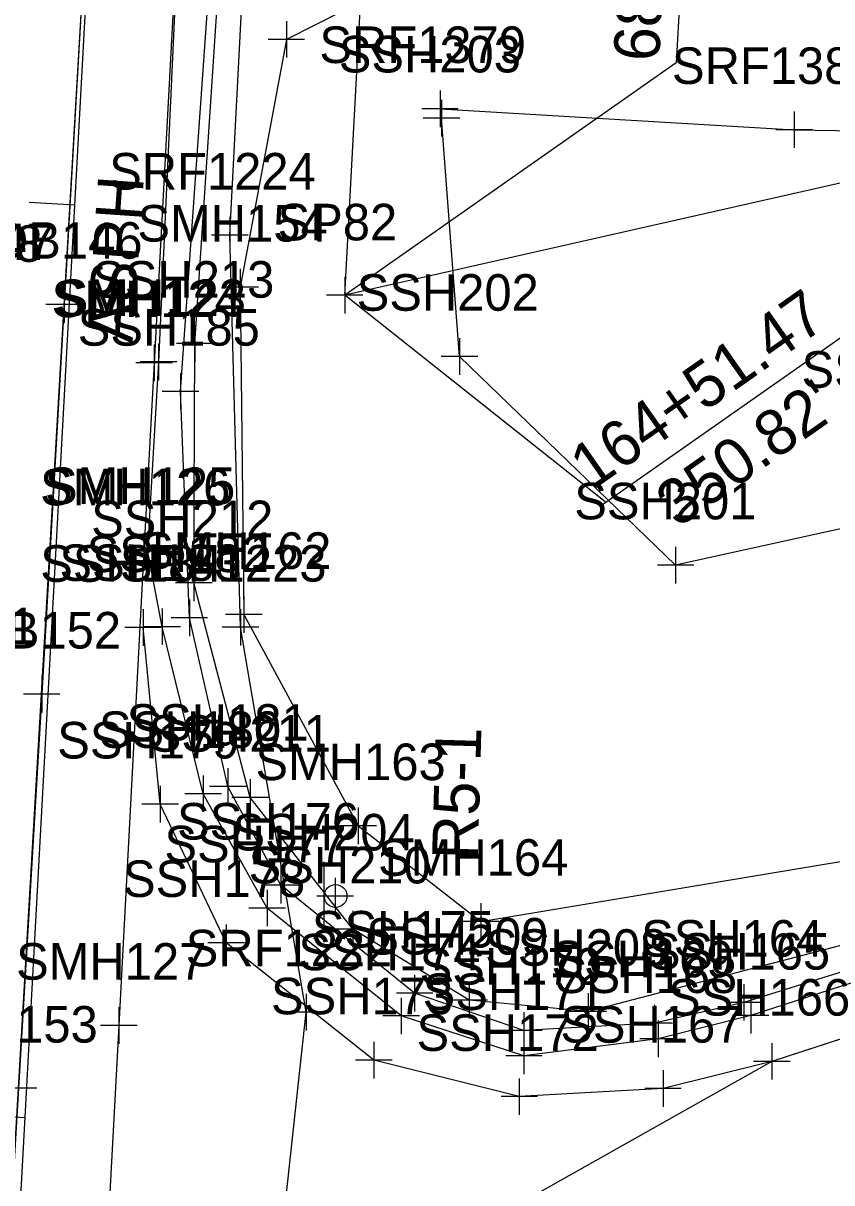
# Model space of a CAD drawing. Extents: x 941041 to 969446, y 397014 to 416764.
# Drawn here: x 951890.6 to 951979.1, y 403619.2 to 403746.1 of the extents above; entities that cross this region are included whole.
import ezdxf

# ---------------------------------------------------------------- set-up
doc = ezdxf.new("R2010")
doc.units = 0
for name, color, linetype in [('SURVEY - CENTERLINE - Preliminary', 7, 'Continuous'), ('SURVEY - CENTERLINE - Preliminary Curve Text', 7, 'Continuous'), ('SURVEY - DRAINAGE - Area Shapes', 7, 'Continuous'), ('SURVEY - DTM - Breaklines', 7, 'Continuous'), ('SURVEY - DTM - Breaklines - Points - Locators', 7, 'Continuous'), ('SURVEY - DTM - Breaklines - Points - Numbers', 7, 'Continuous'), ('SURVEY - NON-TRANSPORTATION - Features - Points - Numbers', 7, 'Continuous'), ('SURVEY - PROPERTY - ROW Lines', 7, 'Continuous'), ('SURVEY - PROPERTY - ROW Lines - Points - Locators', 7, 'Continuous'), ('SURVEY - PROPERTY - ROW Lines - Points - Numbers', 7, 'Continuous'), ('SURVEY - PROPERTY - Station and Offset Flags', 7, 'Continuous'), ('SURVEY - ROADSIDE BARRIERS - Points - Locators', 7, 'Continuous'), ('SURVEY - ROADSIDE BARRIERS - Points - Numbers', 7, 'Continuous'), ('SURVEY - ROADSIDE BARRIERS with Text', 7, 'Continuous'), ('SURVEY - TRAFFIC CONTROL - Signs - Points - Locators', 7, 'Continuous'), ('SURVEY - TRAFFIC CONTROL - Signs - Points - Numbers', 7, 'Continuous'), ('SURVEY - TRAFFIC CONTROL - Signs and Devices with Text', 7, 'Continuous'), ('SURVEY - TRANSPORTATION - Features', 7, 'Continuous'), ('SURVEY - TRANSPORTATION - Features - Points - Locators', 7, 'Continuous'), ('SURVEY - TRANSPORTATION - Features - Points - Numbers', 7, 'Continuous'), ('SURVEY - TRANSPORTATION - Features Text', 7, 'Continuous'), ('SURVEY - TRANSPORTATION - Roads', 7, 'Continuous'), ('SURVEY - TRANSPORTATION - Roads - Points - Locators', 7, 'Continuous'), ('SURVEY - TRANSPORTATION - Roads - Points - Numbers', 7, 'Continuous'), ('SURVEY - UTILITIES - Telephone (Underground) - Points - Locators', 7, 'Continuous'), ('SURVEY - UTILITIES - Telephone (Underground) - Points - Numbers', 7, 'Continuous'), ('SURVEY - UTILITIES - Telephone (Underground) with Text', 7, 'Continuous')]:
    doc.layers.add(name, color=color, linetype=linetype)

msp = doc.modelspace()

# ---------------------------------------------------------------- linework, layer by layer
at = {"layer": 'SURVEY - CENTERLINE - Preliminary'}
msp.add_line((951818.98, 402312.97), (951929.94, 404341.52), dxfattribs=at)
at = {"layer": 'SURVEY - CENTERLINE - Preliminary Curve Text'}
for p, q in [((951896.28, 403726.2), (951891.29, 403726.47)), ((951890.82, 403626.35), (951885.83, 403626.62))]:
    msp.add_line(p, q, dxfattribs=at)
at = {"layer": 'SURVEY - DRAINAGE - Area Shapes'}
for points in [[(951394.91, 403299.54), (951490.14, 404032.2), (951534.57, 404027.31), (951536.74, 404050.34), (951913.12, 404038.39), (951897.46, 403756.49), (951887.41, 403584.59), (951722.84, 403491.25), (951657.46, 403432.19), (951570.1, 403333.86)], [(951145.6, 402792.15), (951562.19, 403084.02), (952475.83, 403724.71), (952754.77, 403922.8), (952578.99, 403846.21), (952455.44, 403792), (952334.19, 403750.29), (951972.51, 403632.53), (951887.41, 403584.59)]]:
    msp.add_lwpolyline(points, dxfattribs=at)
at = {"layer": 'SURVEY - DTM - Breaklines'}
for points in [[(952391.23, 403804.6), (952335.21, 403790.24), (952294.78, 403776.99), (952259.32, 403766.29), (952198.65, 403752.21), (952128.43, 403730.68), (952076.47, 403713.23), (952026.34, 403702.32), (951990.64, 403693.13), (951961.99, 403686.82), (951938.34, 403709.64), (951936.38, 403735.71)], [(951899.88, 403797.03), (951897.46, 403756.49), (951895.1, 403715.33), (951892.65, 403672.69), (951890.1, 403629.58), (951887.41, 403584.59), (951885.29, 403540.64), (951882.61, 403490.83), (951880.06, 403438.72), (951877.65, 403396.76)], [(952052.42, 403750.09), (951996.09, 403748.28), (951959.46, 403753.53), (951937.96, 403753.71), (951919.41, 403744.33), (951914.36, 403717.21), (951914.76, 403681.4), (951927.27, 403658.29), (951940.68, 403647.83), (951991.85, 403656.35), (952039.73, 403671.73), (952061.81, 403680.38), (952092.8, 403692.55)], [(951936.22, 403736.74), (951974.96, 403734.45), (952014.3, 403733.83), (952055.2, 403733.96)]]:
    msp.add_lwpolyline(points, dxfattribs=at)
at = {"layer": 'SURVEY - DTM - Breaklines - Points - Locators'}
for p, q in [((951919.41, 403746.33), (951919.41, 403742.33)), ((951921.41, 403744.33), (951917.41, 403744.33)), ((951936.22, 403738.74), (951936.22, 403734.74)), ((951938.22, 403736.74), (951934.22, 403736.74)), ((951936.38, 403737.71), (951936.38, 403733.71)), ((951938.38, 403735.71), (951934.38, 403735.71)), ((951974.96, 403736.45), (951974.96, 403732.45)), ((951976.96, 403734.45), (951972.96, 403734.45)), ((951914.36, 403719.21), (951914.36, 403715.21)), ((951895.1, 403717.33), (951895.1, 403713.33)), ((951916.36, 403717.21), (951912.36, 403717.21)), ((951897.1, 403715.33), (951893.1, 403715.33)), ((951938.34, 403711.64), (951938.34, 403707.64)), ((951940.34, 403709.64), (951936.34, 403709.64)), ((951961.99, 403688.82), (951961.99, 403684.82)), ((951963.99, 403686.82), (951959.99, 403686.82)), ((951914.76, 403683.4), (951914.76, 403679.4)), ((951916.76, 403681.4), (951912.76, 403681.4)), ((951892.65, 403674.69), (951892.65, 403670.69)), ((951894.65, 403672.69), (951890.65, 403672.69)), ((951927.27, 403660.29), (951927.27, 403656.29)), ((951929.27, 403658.29), (951925.27, 403658.29)), ((951940.68, 403649.83), (951940.68, 403645.83)), ((951942.68, 403647.83), (951938.68, 403647.83)), ((951892.1, 403629.58), (951888.1, 403629.58))]:
    msp.add_line(p, q, dxfattribs=at)
at = {"layer": 'SURVEY - PROPERTY - ROW Lines'}
for p, q in [((951925.79, 403716.34), (951959.89, 404339.88)), ((952442.27, 403833.3), (951925.79, 403716.34))]:
    msp.add_line(p, q, dxfattribs=at)
at = {"layer": 'SURVEY - PROPERTY - ROW Lines - Points - Locators'}
for p, q in [((951925.79, 403718.34), (951925.79, 403714.34)), ((951927.79, 403716.34), (951923.79, 403716.34))]:
    msp.add_line(p, q, dxfattribs=at)
at = {"layer": 'SURVEY - PROPERTY - Station and Offset Flags'}
for p, q in [((951964.12, 403779.83), (951962.04, 403741.75)), ((951988.86, 403717.89), (951953.87, 403693.35))]:
    msp.add_line(p, q, dxfattribs=at)
for points in [[(951962.04, 403741.75), (951925.79, 403716.34)], [(951954.27, 403693.75), (951925.79, 403716.34)]]:
    msp.add_lwpolyline(points, dxfattribs=at)
at = {"layer": 'SURVEY - ROADSIDE BARRIERS - Points - Locators'}
for p, q in [((951907.83, 403707.82), (951907.83, 403703.82)), ((951909.83, 403705.82), (951905.83, 403705.82)), ((951908.8, 403683.05), (951908.8, 403679.05)), ((951910.8, 403681.05), (951906.8, 403681.05)), ((951913.01, 403664.6), (951913.01, 403660.6)), ((951915.01, 403662.6), (951911.01, 403662.6)), ((951918.8, 403653.79), (951918.8, 403649.79)), ((951920.8, 403651.79), (951916.8, 403651.79)), ((951933.44, 403641.98), (951933.44, 403637.98)), ((951969.45, 403640.98), (951969.45, 403636.98)), ((951935.44, 403639.98), (951931.44, 403639.98)), ((951971.45, 403638.98), (951967.45, 403638.98)), ((951945.4, 403637.92), (951945.4, 403633.92)), ((951959.66, 403638.72), (951959.66, 403634.72)), ((951961.66, 403636.72), (951957.66, 403636.72)), ((951947.4, 403635.92), (951943.4, 403635.92))]:
    msp.add_line(p, q, dxfattribs=at)
at = {"layer": 'SURVEY - ROADSIDE BARRIERS with Text'}
msp.add_lwpolyline([(952302.14, 403750.83), (952286.56, 403742.28), (952273.05, 403736.74), (952213.46, 403717.52), (952150.48, 403697.05), (952082.93, 403675.14), (952023.4, 403655.81), (951969.45, 403638.98), (951959.66, 403636.72), (951945.4, 403635.92), (951933.44, 403639.98), (951918.8, 403651.79), (951913.01, 403662.6), (951908.8, 403681.05), (951907.83, 403705.82), (951911.58, 403759.1)], dxfattribs=at)
at = {"layer": 'SURVEY - TRAFFIC CONTROL - Signs - Points - Locators'}
for p, q in [((951924.76, 403652.6), (951924.76, 403648.6)), ((951926.76, 403650.6), (951922.76, 403650.6))]:
    msp.add_line(p, q, dxfattribs=at)
at = {"layer": 'SURVEY - TRAFFIC CONTROL - Signs and Devices with Text'}
msp.add_line((951923.54, 403646.85), (951923.54, 403654.35), dxfattribs=at)
msp.add_circle((951924.79, 403650.62), 1.25, dxfattribs=at)
at = {"layer": 'SURVEY - TRANSPORTATION - Features'}
msp.add_lwpolyline([(952398.44, 403784.2), (952342.68, 403764.13), (952306.8, 403754.24), (952300.47, 403753.95), (952294.73, 403748.8), (952274.38, 403738.86), (952197.48, 403713.29), (952143.02, 403695.93), (952121.5, 403689.54), (952063.69, 403670.65), (952006.84, 403652.21), (951952.44, 403637.98), (951939.42, 403639.21), (951926.69, 403646.99), (951915.45, 403661.4), (951909.3, 403684.87), (951909.41, 403711.07), (951912.02, 403750.78)], dxfattribs=at)
at = {"layer": 'SURVEY - TRANSPORTATION - Features - Points - Locators'}
for p, q in [((951909.41, 403713.07), (951909.41, 403709.07)), ((951911.41, 403711.07), (951907.41, 403711.07)), ((951909.3, 403686.87), (951909.3, 403682.87)), ((951911.3, 403684.87), (951907.3, 403684.87)), ((951915.45, 403663.4), (951915.45, 403659.4)), ((951917.45, 403661.4), (951913.45, 403661.4)), ((951926.69, 403648.99), (951926.69, 403644.99)), ((951928.69, 403646.99), (951924.69, 403646.99)), ((951939.42, 403641.21), (951939.42, 403637.21)), ((951941.42, 403639.21), (951937.42, 403639.21)), ((951952.44, 403639.98), (951952.44, 403635.98)), ((951954.44, 403637.98), (951950.44, 403637.98))]:
    msp.add_line(p, q, dxfattribs=at)
at = {"layer": 'SURVEY - TRANSPORTATION - Roads'}
for points in [[(952645.15, 403881.65), (952578.99, 403846.21), (952519.82, 403818.69), (952455.44, 403792), (952393.22, 403769.67), (952334.19, 403750.29), (952278.04, 403731.92), (952215.85, 403711.66), (952151.67, 403690.79), (952085.84, 403669.36), (952024.79, 403649.56), (951972.51, 403632.53), (951960.61, 403629.57), (951944.89, 403628.67), (951928.97, 403632.67), (951912.83, 403645.51), (951905.61, 403660.66), (951903.73, 403679.99)], [(951910.44, 403816.38), (951909.78, 403796.1), (951907.19, 403750.35), (951904.96, 403708.94), (951903.82, 403688.35), (951901.08, 403636.46), (951898.62, 403590.4), (951895.42, 403534.56), (951892.99, 403487.63), (951890.83, 403446.71), (951888.55, 403404.06), (951867.61, 403389.53)], [(952400.69, 403777.65), (952343.87, 403758.87), (952306.13, 403746.51), (952275.21, 403736.2), (952213.54, 403716.41), (952151.13, 403696.03), (952083.31, 403674.02), (952023.63, 403654.82), (951970.2, 403637.56), (951960.08, 403635), (951945.4, 403633.14), (951931.97, 403637.49), (951917.31, 403649.3), (951910.32, 403661.81), (951905.83, 403680.08), (951904.24, 403688.5)], [(951907.32, 403750.32), (951905.43, 403709.06), (951904.24, 403688.5)]]:
    msp.add_lwpolyline(points, dxfattribs=at)
at = {"layer": 'SURVEY - TRANSPORTATION - Roads - Points - Locators'}
for p, q in [((951904.96, 403710.94), (951904.96, 403706.94)), ((951905.43, 403711.06), (951905.43, 403707.06)), ((951906.96, 403708.94), (951902.96, 403708.94)), ((951907.43, 403709.06), (951903.43, 403709.06)), ((951903.82, 403690.35), (951903.82, 403686.35)), ((951904.24, 403690.5), (951904.24, 403686.5)), ((951905.82, 403688.35), (951901.82, 403688.35)), ((951906.24, 403688.5), (951902.24, 403688.5)), ((951903.73, 403681.99), (951903.73, 403677.99)), ((951905.83, 403682.08), (951905.83, 403678.08)), ((951905.73, 403679.99), (951901.73, 403679.99)), ((951907.83, 403680.08), (951903.83, 403680.08)), ((951910.32, 403663.81), (951910.32, 403659.81)), ((951905.61, 403662.66), (951905.61, 403658.66)), ((951912.32, 403661.81), (951908.32, 403661.81)), ((951907.61, 403660.66), (951903.61, 403660.66)), ((951917.31, 403651.3), (951917.31, 403647.3)), ((951919.31, 403649.3), (951915.31, 403649.3)), ((951912.83, 403647.51), (951912.83, 403643.51)), ((951914.83, 403645.51), (951910.83, 403645.51)), ((951931.97, 403639.49), (951931.97, 403635.49)), ((951970.2, 403639.56), (951970.2, 403635.56)), ((951901.08, 403638.46), (951901.08, 403634.46)), ((951903.08, 403636.46), (951899.08, 403636.46)), ((951933.97, 403637.49), (951929.97, 403637.49)), ((951960.08, 403637), (951960.08, 403633)), ((951972.2, 403637.56), (951968.2, 403637.56)), ((951945.4, 403635.14), (951945.4, 403631.14)), ((951928.97, 403634.67), (951928.97, 403630.67)), ((951962.08, 403635), (951958.08, 403635)), ((951972.51, 403634.53), (951972.51, 403630.53)), ((951930.97, 403632.67), (951926.97, 403632.67)), ((951947.4, 403633.14), (951943.4, 403633.14)), ((951974.51, 403632.53), (951970.51, 403632.53)), ((951960.61, 403631.57), (951960.61, 403627.57)), ((951944.89, 403630.67), (951944.89, 403626.67)), ((951962.61, 403629.57), (951958.61, 403629.57)), ((951946.89, 403628.67), (951942.89, 403628.67))]:
    msp.add_line(p, q, dxfattribs=at)
at = {"layer": 'SURVEY - UTILITIES - Telephone (Underground) - Points - Locators'}
for p, q in [((951913.22, 403724.9), (951913.22, 403720.9)), ((951915.22, 403722.9), (951911.22, 403722.9)), ((951914.39, 403682.01), (951914.39, 403678.01)), ((951916.39, 403680.01), (951912.39, 403680.01)), ((951921.59, 403639.92), (951921.59, 403635.92)), ((951923.59, 403637.92), (951919.59, 403637.92))]:
    msp.add_line(p, q, dxfattribs=at)
at = {"layer": 'SURVEY - UTILITIES - Telephone (Underground) with Text'}
msp.add_lwpolyline([(951921.07, 403252.51), (951917.25, 403313.57), (951917.07, 403357.96), (951918.67, 403383.17), (951923.5, 403409.87), (951923, 403472.25), (951917.45, 403500.16), (951911.15, 403531.61), (951914.78, 403569.3), (951914.97, 403577.1), (951921.59, 403637.92), (951914.39, 403680.01), (951913.22, 403722.9), (951915.33, 403763.7), (951917.64, 403811.41), (951920.12, 403862.53), (951924.09, 403909.79), (951927.51, 403936), (951928.78, 403988.58), (951930.83, 404027.45)], dxfattribs=at)

# ---------------------------------------------------------------- texts
at = {"layer": 'SURVEY - DTM - Breaklines - Points - Numbers'}
for s, p in [('SRF1379', (951923.02, 403741.74)), ('SSH203', (951925.14, 403740.71)), ('SRF1380', (951961.59, 403739.45)), ('SMH154', (951903.12, 403722.21)), ('SDB146', (951883.75, 403720.33)), ('SSH202', (951927.1, 403714.64)), ('SSH201', (951950.9, 403691.82)), ('SMH162', (951903.52, 403686.4)), ('SDB152', (951881.41, 403677.69)), ('SMH163', (951916.03, 403663.29)), ('SMH164', (951929.44, 403652.83)), ('SDB153', (951878.86, 403634.58))]:
    msp.add_text(s, height=4, dxfattribs=at).set_placement(p)
at = {"layer": 'SURVEY - NON-TRANSPORTATION - Features - Points - Numbers'}
msp.add_text('SSH199', height=4, dxfattribs=at).set_placement((951975.76, 403706.21))
at = {"layer": 'SURVEY - PROPERTY - ROW Lines - Points - Numbers'}
msp.add_text('SP82', height=4, dxfattribs=at).set_placement((951918.45, 403722.34))
at = {"layer": 'SURVEY - PROPERTY - Station and Offset Flags'}
for s, rotation, p in [('68+91.76', 86.8692, (951960.17, 403741.85)), ('164+51.47', 35.0456, (951952.79, 403694.89)), ("350.82'", 35.0456, (951962.2, 403690.8))]:
    msp.add_text(s, height=5, rotation=rotation, dxfattribs=at).set_placement(p)
at = {"layer": 'SURVEY - ROADSIDE BARRIERS - Points - Numbers'}
for s, p in [('SSH185', (951896.59, 403710.82)), ('SSH182', (951897.56, 403686.05)), ('SSH181', (951901.93, 403667.6)), ('SSH176', (951907.45, 403656.79)), ('SSH175', (951922.2, 403644.98)), ('SSH164', (951958.21, 403643.98)), ('SSH169', (951948.4, 403641.72)), ('SSH170', (951933.99, 403640.92))]:
    msp.add_text(s, height=4, dxfattribs=at).set_placement(p)
at = {"layer": 'SURVEY - TRAFFIC CONTROL - Signs - Points - Numbers'}
msp.add_text('SSH204', height=4, dxfattribs=at).set_placement((951913.52, 403655.6))
at = {"layer": 'SURVEY - TRAFFIC CONTROL - Signs and Devices with Text'}
msp.add_text('R5-1', height=5, rotation=88.3806, dxfattribs=at).set_placement((951940.34, 403654.54))
at = {"layer": 'SURVEY - TRANSPORTATION - Features - Points - Numbers'}
for s, p in [('SSH213', (951898.17, 403716.07)), ('SSH212', (951898.06, 403689.87)), ('SSH211', (951904.36, 403666.4)), ('SSH210', (951915.28, 403651.99)), ('SSH209', (951928.16, 403644.21)), ('SSH208', (951941.15, 403642.98))]:
    msp.add_text(s, height=4, dxfattribs=at).set_placement(p)
at = {"layer": 'SURVEY - TRANSPORTATION - Features Text'}
msp.add_text('ASPH', height=5, rotation=86.0548, dxfattribs=at).set_placement((951902.58, 403711.04))
at = {"layer": 'SURVEY - TRANSPORTATION - Roads - Points - Numbers'}
for s, p in [('SDB148', (951872.82, 403719.99)), ('SDB147', (951874.08, 403720.18)), ('SMH124', (951893.73, 403713.94)), ('SMH123', (951894.19, 403714.06)), ('SMH126', (951892.47, 403693.35)), ('SMH125', (951893.01, 403693.5)), ('SSH184', (951892.49, 403684.99)), ('SSH183', (951894.59, 403685.08)), ('SDB151', (951872.14, 403678.16)), ('SSH180', (951898.91, 403666.81)), ('SSH179', (951894.35, 403665.66)), ('SSH177', (951906.07, 403654.3)), ('SSH178', (951901.54, 403650.51)), ('SSH174', (951920.73, 403642.49)), ('SSH165', (951958.96, 403642.56)), ('SMH127', (951889.85, 403641.46)), ('SSH168', (951948.79, 403640)), ('SSH173', (951917.73, 403637.67)), ('SSH171', (951934.32, 403638.14)), ('SSH166', (951961.16, 403637.53)), ('SSH172', (951933.65, 403633.67)), ('SSH167', (951949.37, 403634.57))]:
    msp.add_text(s, height=4, dxfattribs=at).set_placement(p)
at = {"layer": 'SURVEY - UTILITIES - Telephone (Underground) - Points - Numbers'}
for s, p in [('SRF1224', (951900.03, 403727.9)), ('SRF1223', (951901.2, 403685.01)), ('SRF1222', (951908.4, 403642.92))]:
    msp.add_text(s, height=4, dxfattribs=at).set_placement(p)

doc.saveas('drawing.dxf')
